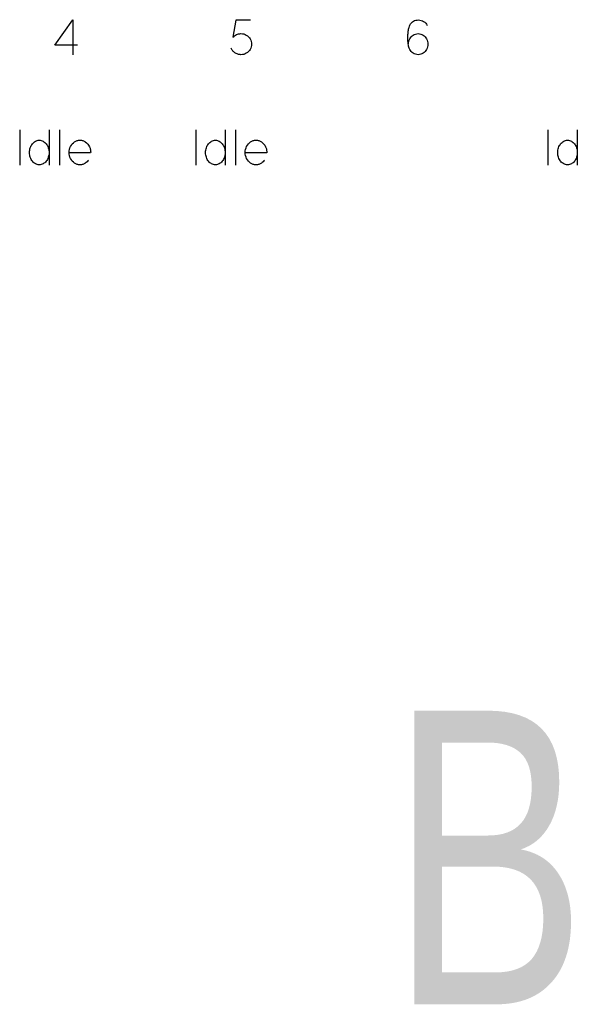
# Model space of a CAD drawing. Header units: inches. Extents: x 1880 to 2363, y -453 to -54.
# Tile 553 of 656: x 1904.048 to 1904.523, y -68.844 to -68.005. Entities that reach past the tile are written whole.
import ezdxf

# ---------------------------------------------------------------- set-up
doc = ezdxf.new("R2010")
doc.units = ezdxf.units.IN
doc.header["$LTSCALE"] = 0.5
doc.header["$MEASUREMENT"] = 0
doc.styles.add('SLDTEXTSTYLE0', font='TXT', dxfattribs={"width": 0.595745})

msp = doc.modelspace()

# ---------------------------------------------------------------- linework, layer by layer
at = {"color": 7, "linetype": 'Continuous'}
for p, q in [((1904.07849, -68.02701), (1904.09366, -68.00533)), ((1904.09366, -68.00533), (1904.09366, -68.03533)), ((1904.23258, -68.00575), (1904.23006, -68.02033)), ((1904.2451, -68.00575), (1904.23258, -68.00575)), ((1904.37964, -68.01422), (1904.37979, -68.01335)), ((1904.37979, -68.01335), (1904.37995, -68.0126)), ((1904.37995, -68.0126), (1904.38011, -68.01196)), ((1904.38011, -68.01196), (1904.38048, -68.01086)), ((1904.38048, -68.01086), (1904.38094, -68.00989)), ((1904.38094, -68.00989), (1904.38152, -68.00891)), ((1904.38152, -68.00891), (1904.3822, -68.00805)), ((1904.3822, -68.00805), (1904.383, -68.00729)), ((1904.383, -68.00729), (1904.3839, -68.00666)), ((1904.3839, -68.00666), (1904.38489, -68.00616)), ((1904.38489, -68.00616), (1904.38592, -68.00581)), ((1904.38592, -68.00581), (1904.38699, -68.00562)), ((1904.38699, -68.00562), (1904.38811, -68.00558)), ((1904.38811, -68.00558), (1904.38929, -68.00566)), ((1904.38929, -68.00566), (1904.39042, -68.00589)), ((1904.39042, -68.00589), (1904.3915, -68.00628)), ((1904.3915, -68.00628), (1904.39254, -68.00683)), ((1904.39254, -68.00683), (1904.3935, -68.0075)), ((1904.3935, -68.0075), (1904.39433, -68.00828)), ((1904.39433, -68.00828), (1904.39505, -68.00918)), ((1904.39505, -68.00918), (1904.39565, -68.01018)), ((1904.23006, -68.02033), (1904.23075, -68.01963)), ((1904.23075, -68.01963), (1904.2315, -68.01901)), ((1904.2315, -68.01901), (1904.2323, -68.01848)), ((1904.2323, -68.01848), (1904.23316, -68.01804)), ((1904.23316, -68.01804), (1904.23407, -68.01768)), ((1904.23407, -68.01768), (1904.235, -68.01743)), ((1904.235, -68.01743), (1904.23595, -68.01728)), ((1904.23595, -68.01728), (1904.23693, -68.01723)), ((1904.23693, -68.01723), (1904.23814, -68.01728)), ((1904.23814, -68.01728), (1904.2393, -68.0175)), ((1904.2393, -68.0175), (1904.24042, -68.01786)), ((1904.24042, -68.01786), (1904.24149, -68.01839)), ((1904.24149, -68.01839), (1904.24249, -68.01904)), ((1904.24249, -68.01904), (1904.24338, -68.01982)), ((1904.24338, -68.01982), (1904.24415, -68.0207)), ((1904.24415, -68.0207), (1904.24481, -68.0217)), ((1904.24481, -68.0217), (1904.24533, -68.02276)), ((1904.37916, -68.02013), (1904.37918, -68.01904)), ((1904.37916, -68.02126), (1904.37916, -68.02013)), ((1904.37919, -68.02243), (1904.37916, -68.02126)), ((1904.37918, -68.01904), (1904.37922, -68.01801)), ((1904.37922, -68.01801), (1904.37928, -68.01703)), ((1904.37928, -68.01703), (1904.37937, -68.01609)), ((1904.37937, -68.01609), (1904.37949, -68.0152)), ((1904.37949, -68.0152), (1904.37964, -68.01422)), ((1904.38024, -68.02276), (1904.38069, -68.0217)), ((1904.38069, -68.0217), (1904.38127, -68.02074)), ((1904.38127, -68.02074), (1904.38195, -68.01988)), ((1904.38195, -68.01988), (1904.38275, -68.01912)), ((1904.38275, -68.01912), (1904.38366, -68.01847)), ((1904.38366, -68.01847), (1904.38464, -68.01794)), ((1904.38464, -68.01794), (1904.38568, -68.01756)), ((1904.38568, -68.01756), (1904.38677, -68.01732)), ((1904.38677, -68.01732), (1904.38791, -68.01723)), ((1904.38791, -68.01723), (1904.38902, -68.01732)), ((1904.38902, -68.01732), (1904.39009, -68.01756)), ((1904.39009, -68.01756), (1904.39113, -68.01794)), ((1904.39113, -68.01794), (1904.39211, -68.01847)), ((1904.39211, -68.01847), (1904.39302, -68.01912)), ((1904.39302, -68.01912), (1904.39382, -68.01988)), ((1904.39382, -68.01988), (1904.39452, -68.02074)), ((1904.39452, -68.02074), (1904.39511, -68.0217)), ((1904.39511, -68.0217), (1904.3956, -68.02277)), ((1904.0978, -68.02701), (1904.07849, -68.02701)), ((1904.22881, -68.03012), (1904.22852, -68.02949)), ((1904.22914, -68.03072), (1904.22881, -68.03012)), ((1904.24533, -68.02958), (1904.24481, -68.03065)), ((1904.24533, -68.02276), (1904.24571, -68.02385)), ((1904.24571, -68.02848), (1904.24533, -68.02958)), ((1904.24571, -68.02385), (1904.24593, -68.02499)), ((1904.24593, -68.02734), (1904.24571, -68.02848)), ((1904.24593, -68.02499), (1904.24601, -68.02616)), ((1904.24601, -68.02616), (1904.24593, -68.02734)), ((1904.37924, -68.02365), (1904.37919, -68.02243)), ((1904.37932, -68.02483), (1904.37924, -68.02365)), ((1904.37943, -68.02592), (1904.37932, -68.02483)), ((1904.37956, -68.02693), (1904.37943, -68.02592)), ((1904.37973, -68.02786), (1904.37956, -68.02693)), ((1904.37961, -68.02601), (1904.3797, -68.02492)), ((1904.3797, -68.02492), (1904.37991, -68.02383)), ((1904.37993, -68.02869), (1904.37973, -68.02786)), ((1904.37991, -68.02383), (1904.38024, -68.02276)), ((1904.38015, -68.02945), (1904.37993, -68.02869)), ((1904.38041, -68.03011), (1904.38015, -68.02945)), ((1904.38069, -68.03069), (1904.38041, -68.03011)), ((1904.3956, -68.02958), (1904.39511, -68.03065)), ((1904.3956, -68.02277), (1904.39595, -68.02388)), ((1904.39595, -68.02848), (1904.3956, -68.02958)), ((1904.39595, -68.02388), (1904.39616, -68.02502)), ((1904.39616, -68.02734), (1904.39595, -68.02848)), ((1904.39616, -68.02502), (1904.39623, -68.02618)), ((1904.39623, -68.02618), (1904.39616, -68.02734)), ((1904.22951, -68.03128), (1904.22914, -68.03072)), ((1904.22991, -68.03181), (1904.22951, -68.03128)), ((1904.23035, -68.03231), (1904.22991, -68.03181)), ((1904.23082, -68.03277), (1904.23035, -68.03231)), ((1904.23132, -68.03321), (1904.23082, -68.03277)), ((1904.23186, -68.0336), (1904.23132, -68.03321)), ((1904.23242, -68.03394), (1904.23186, -68.0336)), ((1904.23301, -68.03425), (1904.23242, -68.03394)), ((1904.23362, -68.03451), (1904.23301, -68.03425)), ((1904.23426, -68.03473), (1904.23362, -68.03451)), ((1904.23492, -68.03491), (1904.23426, -68.03473)), ((1904.23559, -68.03503), (1904.23492, -68.03491)), ((1904.23626, -68.03511), (1904.23559, -68.03503)), ((1904.23693, -68.03513), (1904.23626, -68.03511)), ((1904.23814, -68.03506), (1904.23693, -68.03513)), ((1904.2393, -68.03484), (1904.23814, -68.03506)), ((1904.24042, -68.03446), (1904.2393, -68.03484)), ((1904.24149, -68.03395), (1904.24042, -68.03446)), ((1904.24249, -68.0333), (1904.24149, -68.03395)), ((1904.24338, -68.03253), (1904.24249, -68.0333)), ((1904.24415, -68.03165), (1904.24338, -68.03253)), ((1904.24481, -68.03065), (1904.24415, -68.03165)), ((1904.38126, -68.03163), (1904.38069, -68.03069)), ((1904.38194, -68.03247), (1904.38126, -68.03163)), ((1904.38273, -68.03321), (1904.38194, -68.03247)), ((1904.38361, -68.03385), (1904.38273, -68.03321)), ((1904.38459, -68.03436), (1904.38361, -68.03385)), ((1904.38563, -68.03475), (1904.38459, -68.03436)), ((1904.38674, -68.035), (1904.38563, -68.03475)), ((1904.38791, -68.03513), (1904.38674, -68.035)), ((1904.38902, -68.03504), (1904.38791, -68.03513)), ((1904.39009, -68.0348), (1904.38902, -68.03504)), ((1904.39113, -68.03443), (1904.39009, -68.0348)), ((1904.39211, -68.03391), (1904.39113, -68.03443)), ((1904.39302, -68.03326), (1904.39211, -68.03391)), ((1904.39382, -68.0325), (1904.39302, -68.03326)), ((1904.39452, -68.03163), (1904.39382, -68.0325)), ((1904.39511, -68.03065), (1904.39452, -68.03163)), ((1904.04845, -68.09919), (1904.04845, -68.12919)), ((1904.07349, -68.09919), (1904.07349, -68.12919)), ((1904.08226, -68.09923), (1904.08226, -68.12919)), ((1904.19845, -68.09919), (1904.19845, -68.12919)), ((1904.22349, -68.09919), (1904.22349, -68.12919)), ((1904.23226, -68.09923), (1904.23226, -68.12919)), ((1904.49845, -68.09919), (1904.49845, -68.12919)), ((1904.52349, -68.09919), (1904.52349, -68.12919)), ((1904.05749, -68.11436), (1904.05785, -68.11343)), ((1904.05785, -68.11343), (1904.05827, -68.11258)), ((1904.05827, -68.11258), (1904.05875, -68.11178)), ((1904.05875, -68.11178), (1904.05928, -68.11104)), ((1904.05928, -68.11104), (1904.05987, -68.11038)), ((1904.05987, -68.11038), (1904.0605, -68.10978)), ((1904.0605, -68.10978), (1904.06118, -68.10925)), ((1904.06118, -68.10925), (1904.06191, -68.1088)), ((1904.06191, -68.1088), (1904.06268, -68.10844)), ((1904.06268, -68.10844), (1904.06348, -68.10818)), ((1904.06348, -68.10818), (1904.0643, -68.10803)), ((1904.0643, -68.10803), (1904.06516, -68.10797)), ((1904.06516, -68.10797), (1904.06602, -68.10803)), ((1904.06602, -68.10803), (1904.06684, -68.10818)), ((1904.06684, -68.10818), (1904.06765, -68.10844)), ((1904.06765, -68.10844), (1904.06842, -68.1088)), ((1904.06842, -68.1088), (1904.06915, -68.10925)), ((1904.06915, -68.10925), (1904.06983, -68.10978)), ((1904.06983, -68.10978), (1904.07046, -68.11038)), ((1904.07046, -68.11038), (1904.07105, -68.11104)), ((1904.07105, -68.11104), (1904.07158, -68.11178)), ((1904.07158, -68.11178), (1904.07205, -68.11258)), ((1904.07205, -68.11258), (1904.07247, -68.11343)), ((1904.07247, -68.11343), (1904.07283, -68.11436)), ((1904.09128, -68.11454), (1904.0918, -68.11332)), ((1904.0918, -68.11332), (1904.09246, -68.11217)), ((1904.09246, -68.11217), (1904.09325, -68.11112)), ((1904.09325, -68.11112), (1904.09416, -68.11018)), ((1904.09416, -68.11018), (1904.0952, -68.10934)), ((1904.0952, -68.10934), (1904.09572, -68.10901)), ((1904.09572, -68.10901), (1904.09626, -68.10872)), ((1904.09626, -68.10872), (1904.09681, -68.10848)), ((1904.09681, -68.10848), (1904.09737, -68.10828)), ((1904.09737, -68.10828), (1904.09795, -68.10813)), ((1904.09795, -68.10813), (1904.09854, -68.10802)), ((1904.09854, -68.10802), (1904.09914, -68.10795)), ((1904.09914, -68.10795), (1904.09975, -68.10793)), ((1904.09975, -68.10793), (1904.10037, -68.10795)), ((1904.10037, -68.10795), (1904.10098, -68.10802)), ((1904.10098, -68.10802), (1904.10157, -68.10813)), ((1904.10157, -68.10813), (1904.10215, -68.10828)), ((1904.10215, -68.10828), (1904.10272, -68.10848)), ((1904.10272, -68.10848), (1904.10328, -68.10872)), ((1904.10328, -68.10872), (1904.10382, -68.10901)), ((1904.10382, -68.10901), (1904.10436, -68.10934)), ((1904.10436, -68.10934), (1904.10543, -68.1102)), ((1904.10543, -68.1102), (1904.10637, -68.11118)), ((1904.10637, -68.11118), (1904.10718, -68.11226)), ((1904.10718, -68.11226), (1904.10786, -68.11346)), ((1904.10786, -68.11346), (1904.10814, -68.11409)), ((1904.20749, -68.11436), (1904.20785, -68.11343)), ((1904.20785, -68.11343), (1904.20827, -68.11258)), ((1904.20827, -68.11258), (1904.20875, -68.11178)), ((1904.20875, -68.11178), (1904.20928, -68.11104)), ((1904.20928, -68.11104), (1904.20987, -68.11038)), ((1904.20987, -68.11038), (1904.2105, -68.10978)), ((1904.2105, -68.10978), (1904.21118, -68.10925)), ((1904.21118, -68.10925), (1904.21191, -68.1088)), ((1904.21191, -68.1088), (1904.21268, -68.10844)), ((1904.21268, -68.10844), (1904.21348, -68.10818)), ((1904.21348, -68.10818), (1904.2143, -68.10803)), ((1904.2143, -68.10803), (1904.21516, -68.10797)), ((1904.21516, -68.10797), (1904.21602, -68.10803)), ((1904.21602, -68.10803), (1904.21684, -68.10818)), ((1904.21684, -68.10818), (1904.21765, -68.10844)), ((1904.21765, -68.10844), (1904.21842, -68.1088)), ((1904.21842, -68.1088), (1904.21915, -68.10925)), ((1904.21915, -68.10925), (1904.21983, -68.10978)), ((1904.21983, -68.10978), (1904.22046, -68.11038)), ((1904.22046, -68.11038), (1904.22105, -68.11104)), ((1904.22105, -68.11104), (1904.22158, -68.11178)), ((1904.22158, -68.11178), (1904.22205, -68.11258)), ((1904.22205, -68.11258), (1904.22247, -68.11343)), ((1904.22247, -68.11343), (1904.22283, -68.11436)), ((1904.24128, -68.11454), (1904.2418, -68.11332)), ((1904.2418, -68.11332), (1904.24246, -68.11217)), ((1904.24246, -68.11217), (1904.24325, -68.11112)), ((1904.24325, -68.11112), (1904.24416, -68.11018)), ((1904.24416, -68.11018), (1904.2452, -68.10934)), ((1904.2452, -68.10934), (1904.24572, -68.10901)), ((1904.24572, -68.10901), (1904.24626, -68.10872)), ((1904.24626, -68.10872), (1904.24681, -68.10848)), ((1904.24681, -68.10848), (1904.24737, -68.10828)), ((1904.24737, -68.10828), (1904.24795, -68.10813)), ((1904.24795, -68.10813), (1904.24854, -68.10802)), ((1904.24854, -68.10802), (1904.24914, -68.10795)), ((1904.24914, -68.10795), (1904.24975, -68.10793)), ((1904.24975, -68.10793), (1904.25037, -68.10795)), ((1904.25037, -68.10795), (1904.25098, -68.10802)), ((1904.25098, -68.10802), (1904.25157, -68.10813)), ((1904.25157, -68.10813), (1904.25215, -68.10828)), ((1904.25215, -68.10828), (1904.25272, -68.10848)), ((1904.25272, -68.10848), (1904.25328, -68.10872)), ((1904.25328, -68.10872), (1904.25382, -68.10901)), ((1904.25382, -68.10901), (1904.25436, -68.10934)), ((1904.25436, -68.10934), (1904.25543, -68.1102)), ((1904.25543, -68.1102), (1904.25637, -68.11118)), ((1904.25637, -68.11118), (1904.25718, -68.11226)), ((1904.25718, -68.11226), (1904.25786, -68.11346)), ((1904.25786, -68.11346), (1904.25814, -68.11409)), ((1904.50749, -68.11436), (1904.50785, -68.11343)), ((1904.50785, -68.11343), (1904.50827, -68.11258)), ((1904.50827, -68.11258), (1904.50875, -68.11178)), ((1904.50875, -68.11178), (1904.50928, -68.11104)), ((1904.50928, -68.11104), (1904.50987, -68.11038)), ((1904.50987, -68.11038), (1904.5105, -68.10978)), ((1904.5105, -68.10978), (1904.51118, -68.10925)), ((1904.51118, -68.10925), (1904.51191, -68.1088)), ((1904.51191, -68.1088), (1904.51268, -68.10844)), ((1904.51268, -68.10844), (1904.51348, -68.10818)), ((1904.51348, -68.10818), (1904.5143, -68.10803)), ((1904.5143, -68.10803), (1904.51516, -68.10797)), ((1904.51516, -68.10797), (1904.51602, -68.10803)), ((1904.51602, -68.10803), (1904.51684, -68.10818)), ((1904.51684, -68.10818), (1904.51765, -68.10844)), ((1904.51765, -68.10844), (1904.51842, -68.1088)), ((1904.51842, -68.1088), (1904.51915, -68.10925)), ((1904.51915, -68.10925), (1904.51983, -68.10978)), ((1904.51983, -68.10978), (1904.52046, -68.11038)), ((1904.52046, -68.11038), (1904.52105, -68.11104)), ((1904.52105, -68.11104), (1904.52158, -68.11178)), ((1904.52158, -68.11178), (1904.52205, -68.11258)), ((1904.52205, -68.11258), (1904.52247, -68.11343)), ((1904.52247, -68.11343), (1904.52283, -68.11436)), ((1904.05683, -68.11841), (1904.05687, -68.11735)), ((1904.05687, -68.11949), (1904.05683, -68.11841)), ((1904.05687, -68.11735), (1904.057, -68.11632)), ((1904.057, -68.12054), (1904.05687, -68.11949)), ((1904.057, -68.11632), (1904.0572, -68.11533)), ((1904.0572, -68.12154), (1904.057, -68.12054)), ((1904.0572, -68.11533), (1904.05749, -68.11436)), ((1904.05749, -68.12252), (1904.0572, -68.12154)), ((1904.07283, -68.11436), (1904.07312, -68.11533)), ((1904.07312, -68.12154), (1904.07283, -68.12252)), ((1904.07312, -68.11533), (1904.07333, -68.11632)), ((1904.07333, -68.12054), (1904.07312, -68.12154)), ((1904.07333, -68.11632), (1904.07345, -68.11735)), ((1904.07345, -68.11949), (1904.07333, -68.12054)), ((1904.07345, -68.11735), (1904.07349, -68.11841)), ((1904.07349, -68.11841), (1904.07345, -68.11949)), ((1904.0906, -68.11841), (1904.09068, -68.11708)), ((1904.09068, -68.11974), (1904.0906, -68.11841)), ((1904.09068, -68.11708), (1904.0909, -68.11579)), ((1904.10891, -68.11879), (1904.09068, -68.11879)), ((1904.0909, -68.12103), (1904.09068, -68.11974)), ((1904.0909, -68.11579), (1904.09128, -68.11454)), ((1904.09128, -68.12229), (1904.0909, -68.12103)), ((1904.0918, -68.12351), (1904.09128, -68.12229)), ((1904.10814, -68.11409), (1904.10839, -68.11473)), ((1904.10839, -68.11473), (1904.10858, -68.11539)), ((1904.10858, -68.11539), (1904.10873, -68.11605)), ((1904.10873, -68.11605), (1904.10884, -68.11672)), ((1904.10884, -68.11672), (1904.10891, -68.1174)), ((1904.10891, -68.1174), (1904.10893, -68.11809)), ((1904.10893, -68.11809), (1904.10891, -68.11879)), ((1904.20683, -68.11841), (1904.20687, -68.11735)), ((1904.20687, -68.11949), (1904.20683, -68.11841)), ((1904.20687, -68.11735), (1904.207, -68.11632)), ((1904.207, -68.12054), (1904.20687, -68.11949)), ((1904.207, -68.11632), (1904.2072, -68.11533)), ((1904.2072, -68.12154), (1904.207, -68.12054)), ((1904.2072, -68.11533), (1904.20749, -68.11436)), ((1904.20749, -68.12252), (1904.2072, -68.12154)), ((1904.22283, -68.11436), (1904.22312, -68.11533)), ((1904.22312, -68.12154), (1904.22283, -68.12252)), ((1904.22312, -68.11533), (1904.22333, -68.11632)), ((1904.22333, -68.12054), (1904.22312, -68.12154)), ((1904.22333, -68.11632), (1904.22345, -68.11735)), ((1904.22345, -68.11949), (1904.22333, -68.12054)), ((1904.22345, -68.11735), (1904.22349, -68.11841)), ((1904.22349, -68.11841), (1904.22345, -68.11949)), ((1904.2406, -68.11841), (1904.24068, -68.11708)), ((1904.24068, -68.11974), (1904.2406, -68.11841)), ((1904.24068, -68.11708), (1904.2409, -68.11579)), ((1904.25891, -68.11879), (1904.24068, -68.11879)), ((1904.2409, -68.12103), (1904.24068, -68.11974)), ((1904.2409, -68.11579), (1904.24128, -68.11454)), ((1904.24128, -68.12229), (1904.2409, -68.12103)), ((1904.2418, -68.12351), (1904.24128, -68.12229)), ((1904.25814, -68.11409), (1904.25839, -68.11473)), ((1904.25839, -68.11473), (1904.25858, -68.11539)), ((1904.25858, -68.11539), (1904.25873, -68.11605)), ((1904.25873, -68.11605), (1904.25884, -68.11672)), ((1904.25884, -68.11672), (1904.25891, -68.1174)), ((1904.25891, -68.1174), (1904.25893, -68.11809)), ((1904.25893, -68.11809), (1904.25891, -68.11879)), ((1904.50683, -68.11841), (1904.50687, -68.11735)), ((1904.50687, -68.11949), (1904.50683, -68.11841)), ((1904.50687, -68.11735), (1904.507, -68.11632)), ((1904.507, -68.12054), (1904.50687, -68.11949)), ((1904.507, -68.11632), (1904.5072, -68.11533)), ((1904.5072, -68.12154), (1904.507, -68.12054)), ((1904.5072, -68.11533), (1904.50749, -68.11436)), ((1904.50749, -68.12252), (1904.5072, -68.12154)), ((1904.52283, -68.11436), (1904.52312, -68.11533)), ((1904.52312, -68.12154), (1904.52283, -68.12252)), ((1904.52312, -68.11533), (1904.52333, -68.11632)), ((1904.52333, -68.12054), (1904.52312, -68.12154)), ((1904.52333, -68.11632), (1904.52345, -68.11735)), ((1904.52345, -68.11949), (1904.52333, -68.12054)), ((1904.52345, -68.11735), (1904.52349, -68.11841)), ((1904.52349, -68.11841), (1904.52345, -68.11949)), ((1904.05785, -68.12344), (1904.05749, -68.12252)), ((1904.05827, -68.1243), (1904.05785, -68.12344)), ((1904.05875, -68.12509), (1904.05827, -68.1243)), ((1904.05928, -68.12583), (1904.05875, -68.12509)), ((1904.05987, -68.1265), (1904.05928, -68.12583)), ((1904.0605, -68.1271), (1904.05987, -68.1265)), ((1904.06118, -68.12762), (1904.0605, -68.1271)), ((1904.06191, -68.12807), (1904.06118, -68.12762)), ((1904.06268, -68.12843), (1904.06191, -68.12807)), ((1904.06348, -68.12869), (1904.06268, -68.12843)), ((1904.0643, -68.12885), (1904.06348, -68.12869)), ((1904.06516, -68.1289), (1904.0643, -68.12885)), ((1904.06602, -68.12885), (1904.06516, -68.1289)), ((1904.06684, -68.12869), (1904.06602, -68.12885)), ((1904.06765, -68.12843), (1904.06684, -68.12869)), ((1904.06842, -68.12807), (1904.06765, -68.12843)), ((1904.06915, -68.12762), (1904.06842, -68.12807)), ((1904.06983, -68.1271), (1904.06915, -68.12762)), ((1904.07046, -68.1265), (1904.06983, -68.1271)), ((1904.07105, -68.12583), (1904.07046, -68.1265)), ((1904.07158, -68.12509), (1904.07105, -68.12583)), ((1904.07205, -68.1243), (1904.07158, -68.12509)), ((1904.07247, -68.12344), (1904.07205, -68.1243)), ((1904.07283, -68.12252), (1904.07247, -68.12344)), ((1904.09246, -68.12466), (1904.0918, -68.12351)), ((1904.09325, -68.1257), (1904.09246, -68.12466)), ((1904.09416, -68.12665), (1904.09325, -68.1257)), ((1904.0952, -68.12749), (1904.09416, -68.12665)), ((1904.09572, -68.12782), (1904.0952, -68.12749)), ((1904.09626, -68.12811), (1904.09572, -68.12782)), ((1904.09681, -68.12835), (1904.09626, -68.12811)), ((1904.09737, -68.12855), (1904.09681, -68.12835)), ((1904.09795, -68.1287), (1904.09737, -68.12855)), ((1904.09854, -68.12881), (1904.09795, -68.1287)), ((1904.09914, -68.12888), (1904.09854, -68.12881)), ((1904.09975, -68.1289), (1904.09914, -68.12888)), ((1904.10037, -68.12888), (1904.09975, -68.1289)), ((1904.10098, -68.12881), (1904.10037, -68.12888)), ((1904.10157, -68.1287), (1904.10098, -68.12881)), ((1904.10215, -68.12855), (1904.10157, -68.1287)), ((1904.10272, -68.12835), (1904.10215, -68.12855)), ((1904.10328, -68.12811), (1904.10272, -68.12835)), ((1904.10382, -68.12782), (1904.10328, -68.12811)), ((1904.10436, -68.12749), (1904.10382, -68.12782)), ((1904.10512, -68.12692), (1904.10436, -68.12749)), ((1904.10583, -68.12629), (1904.10512, -68.12692)), ((1904.10646, -68.1256), (1904.10583, -68.12629)), ((1904.10701, -68.12484), (1904.10646, -68.1256)), ((1904.20785, -68.12344), (1904.20749, -68.12252)), ((1904.20827, -68.1243), (1904.20785, -68.12344)), ((1904.20875, -68.12509), (1904.20827, -68.1243)), ((1904.20928, -68.12583), (1904.20875, -68.12509)), ((1904.20987, -68.1265), (1904.20928, -68.12583)), ((1904.2105, -68.1271), (1904.20987, -68.1265)), ((1904.21118, -68.12762), (1904.2105, -68.1271)), ((1904.21191, -68.12807), (1904.21118, -68.12762)), ((1904.21268, -68.12843), (1904.21191, -68.12807)), ((1904.21348, -68.12869), (1904.21268, -68.12843)), ((1904.2143, -68.12885), (1904.21348, -68.12869)), ((1904.21516, -68.1289), (1904.2143, -68.12885)), ((1904.21602, -68.12885), (1904.21516, -68.1289)), ((1904.21684, -68.12869), (1904.21602, -68.12885)), ((1904.21765, -68.12843), (1904.21684, -68.12869)), ((1904.21842, -68.12807), (1904.21765, -68.12843)), ((1904.21915, -68.12762), (1904.21842, -68.12807)), ((1904.21983, -68.1271), (1904.21915, -68.12762)), ((1904.22046, -68.1265), (1904.21983, -68.1271)), ((1904.22105, -68.12583), (1904.22046, -68.1265)), ((1904.22158, -68.12509), (1904.22105, -68.12583)), ((1904.22205, -68.1243), (1904.22158, -68.12509)), ((1904.22247, -68.12344), (1904.22205, -68.1243)), ((1904.22283, -68.12252), (1904.22247, -68.12344)), ((1904.24246, -68.12466), (1904.2418, -68.12351)), ((1904.24325, -68.1257), (1904.24246, -68.12466)), ((1904.24416, -68.12665), (1904.24325, -68.1257)), ((1904.2452, -68.12749), (1904.24416, -68.12665)), ((1904.24572, -68.12782), (1904.2452, -68.12749)), ((1904.24626, -68.12811), (1904.24572, -68.12782)), ((1904.24681, -68.12835), (1904.24626, -68.12811)), ((1904.24737, -68.12855), (1904.24681, -68.12835)), ((1904.24795, -68.1287), (1904.24737, -68.12855)), ((1904.24854, -68.12881), (1904.24795, -68.1287)), ((1904.24914, -68.12888), (1904.24854, -68.12881)), ((1904.24975, -68.1289), (1904.24914, -68.12888)), ((1904.25037, -68.12888), (1904.24975, -68.1289)), ((1904.25098, -68.12881), (1904.25037, -68.12888)), ((1904.25157, -68.1287), (1904.25098, -68.12881)), ((1904.25215, -68.12855), (1904.25157, -68.1287)), ((1904.25272, -68.12835), (1904.25215, -68.12855)), ((1904.25328, -68.12811), (1904.25272, -68.12835)), ((1904.25382, -68.12782), (1904.25328, -68.12811)), ((1904.25436, -68.12749), (1904.25382, -68.12782)), ((1904.25512, -68.12692), (1904.25436, -68.12749)), ((1904.25583, -68.12629), (1904.25512, -68.12692)), ((1904.25646, -68.1256), (1904.25583, -68.12629)), ((1904.25701, -68.12484), (1904.25646, -68.1256)), ((1904.50785, -68.12344), (1904.50749, -68.12252)), ((1904.50827, -68.1243), (1904.50785, -68.12344)), ((1904.50875, -68.12509), (1904.50827, -68.1243)), ((1904.50928, -68.12583), (1904.50875, -68.12509)), ((1904.50987, -68.1265), (1904.50928, -68.12583)), ((1904.5105, -68.1271), (1904.50987, -68.1265)), ((1904.51118, -68.12762), (1904.5105, -68.1271)), ((1904.51191, -68.12807), (1904.51118, -68.12762)), ((1904.51268, -68.12843), (1904.51191, -68.12807)), ((1904.51348, -68.12869), (1904.51268, -68.12843)), ((1904.5143, -68.12885), (1904.51348, -68.12869)), ((1904.51516, -68.1289), (1904.5143, -68.12885)), ((1904.51602, -68.12885), (1904.51516, -68.1289)), ((1904.51684, -68.12869), (1904.51602, -68.12885)), ((1904.51765, -68.12843), (1904.51684, -68.12869)), ((1904.51842, -68.12807), (1904.51765, -68.12843)), ((1904.51915, -68.12762), (1904.51842, -68.12807)), ((1904.51983, -68.1271), (1904.51915, -68.12762)), ((1904.52046, -68.1265), (1904.51983, -68.1271)), ((1904.52105, -68.12583), (1904.52046, -68.1265)), ((1904.52158, -68.12509), (1904.52105, -68.12583)), ((1904.52205, -68.1243), (1904.52158, -68.12509)), ((1904.52247, -68.12344), (1904.52205, -68.1243)), ((1904.52283, -68.12252), (1904.52247, -68.12344))]:
    msp.add_line(p, q, dxfattribs=at)

# ---------------------------------------------------------------- texts
at = {"color": 7, "style": 'SLDTEXTSTYLE0', "width": 0.75}
msp.add_text('B', height=0.25, dxfattribs=at).set_placement((1904.36413, -68.84366))

doc.saveas('drawing.dxf')
